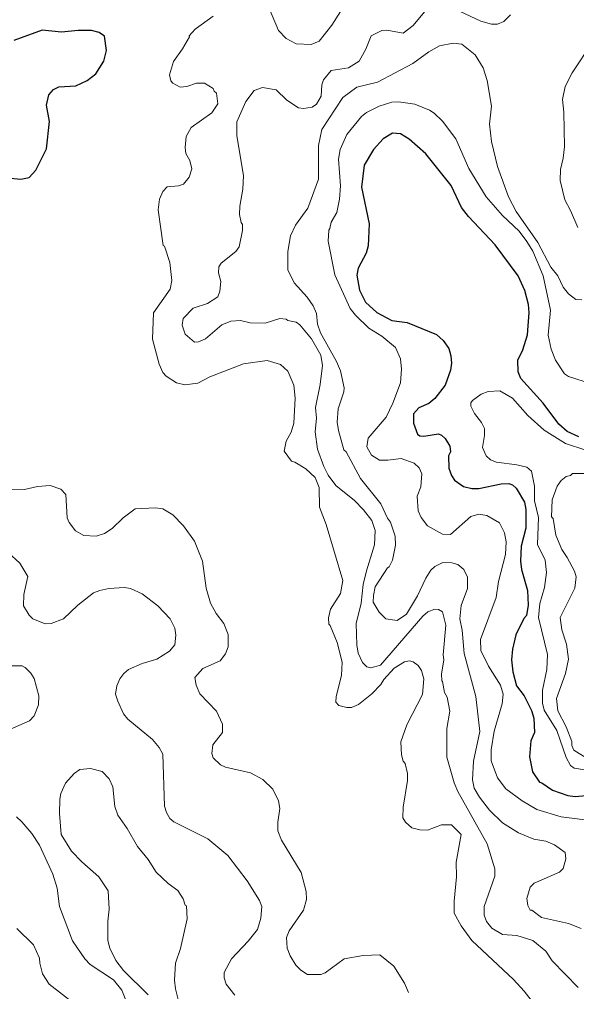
# Model space of a CAD drawing. Extents: x 447.8 to 473.9, y 7733.1 to 7760.8.
# Drawn here: x 456.079 to 457.538, y 7756.505 to 7759.048 of the extents above; entities that cross this region are included whole.
import ezdxf

# ---------------------------------------------------------------- set-up
doc = ezdxf.new("R2010")
doc.units = 0
doc.header["$LTSCALE"] = 0.032
doc.layers.add('1', color=7, linetype='Continuous', lineweight=25)
doc.layers.add('2', color=7, linetype='Continuous', lineweight=13)

msp = doc.modelspace()

# ---------------------------------------------------------------- linework, layer by layer
at = {"layer": '1'}
for points in [[(456.0557, 7758.6329), (456.0824, 7758.6302), (456.104, 7758.6343), (456.1218, 7758.6532), (456.1497, 7758.7094), (456.1575, 7758.7808), (456.1496, 7758.8234), (456.1554, 7758.8507), (456.1677, 7758.8647), (456.1824, 7758.8719), (456.2264, 7758.8739), (456.2559, 7758.8879), (456.2785, 7758.9059), (456.2995, 7758.939), (456.3066, 7758.9669), (456.3018, 7759.0041), (456.2876, 7759.0139), (456.2677, 7759.0192), (456.2326, 7759.0192), (456.1888, 7759.0149), (456.1384, 7759.0196), (456.0642, 7758.993)], [(457.5437, 7757.956), (457.5126, 7757.9703), (457.4909, 7757.9895), (457.4502, 7758.0444), (457.3918, 7758.109), (457.3849, 7758.126), (457.384, 7758.1564), (457.3966, 7758.1841), (457.4089, 7758.2233), (457.4136, 7758.281), (457.4115, 7758.3024), (457.4022, 7758.3387), (457.3847, 7758.3768), (457.3246, 7758.4586), (457.2547, 7758.5325), (457.2359, 7758.556), (457.2094, 7758.6138), (457.1427, 7758.6965), (457.0997, 7758.7349), (457.0764, 7758.7485), (457.0554, 7758.7502), (457.0311, 7758.7357), (457.0057, 7758.7075), (456.9815, 7758.6667), (456.9744, 7758.609), (456.9943, 7758.5135), (456.9919, 7758.4554), (456.9863, 7758.4362), (456.9654, 7758.397), (456.9624, 7758.3787), (456.9689, 7758.3396), (456.985, 7758.3084), (457.0142, 7758.2809), (457.0539, 7758.2604), (457.0941, 7758.2548), (457.1707, 7758.2237), (457.1883, 7758.2084), (457.2027, 7758.1876), (457.2084, 7758.1684), (457.21, 7758.1491), (457.2077, 7758.1303), (457.1939, 7758.0915), (457.1662, 7758.0565), (457.1512, 7758.0433), (457.1243, 7758.032), (457.1109, 7758.0164), (457.1107, 7757.992), (457.1209, 7757.9635), (457.1269, 7757.9588), (457.1374, 7757.9577), (457.1758, 7757.9639), (457.1838, 7757.9606), (457.1931, 7757.9519), (457.2061, 7757.9319), (457.2075, 7757.9168), (457.202, 7757.9063), (457.2027, 7757.8738), (457.2097, 7757.855), (457.2178, 7757.8425), (457.2419, 7757.8261), (457.2634, 7757.8206), (457.2821, 7757.8213), (457.3403, 7757.8333), (457.3599, 7757.8341), (457.3697, 7757.8307), (457.3791, 7757.8221), (457.4015, 7757.7852), (457.4047, 7757.7664), (457.4049, 7757.7174), (457.3927, 7757.6698), (457.3904, 7757.631), (457.3933, 7757.6096), (457.4089, 7757.5541), (457.4112, 7757.5156), (457.4064, 7757.489), (457.3995, 7757.4814), (457.3789, 7757.4381), (457.3696, 7757.4009), (457.3674, 7757.3728), (457.3706, 7757.3413)], [(457.3706, 7757.3413), (457.3806, 7757.3047), (457.4007, 7757.2786), (457.42, 7757.2402), (457.4257, 7757.2206), (457.4272, 7757.1828)], [(457.4272, 7757.1828), (457.4176, 7757.1613), (457.4145, 7757.1196), (457.4224, 7757.0802), (457.4401, 7757.0528), (457.4468, 7757.0514), (457.475, 7757.0317), (457.5151, 7757.0182), (457.5343, 7757.0158), (457.6113, 7757.0229)]]:
    msp.add_lwpolyline(points, dxfattribs=at)
at = {"layer": '2'}
for points in [[(456.9192, 7759.0689), (456.8967, 7759.0328), (456.8638, 7758.9912), (456.8427, 7758.9823), (456.8034, 7758.9837), (456.7771, 7758.9978), (456.757, 7759.0184), (456.7241, 7759.0969)], [(456.5863, 7759.0567), (456.539, 7759.022), (456.5234, 7759.0049), (456.5243, 7759.0025), (456.5058, 7758.9706), (456.482, 7758.9376), (456.4718, 7758.903), (456.4749, 7758.887), (456.4804, 7758.8807), (456.4994, 7758.8707), (456.5171, 7758.8728), (456.5425, 7758.8812), (456.5631, 7758.881), (456.586, 7758.8675), (456.5889, 7758.8602), (456.595, 7758.8547), (456.5984, 7758.8269), (456.5829, 7758.8038), (456.5289, 7758.7649), (456.5152, 7758.7412)], [(456.7814, 7758.2606), (456.7771, 7758.264), (456.7603, 7758.2654), (456.7226, 7758.2533), (456.6829, 7758.254), (456.6577, 7758.2606), (456.6321, 7758.259), (456.6086, 7758.2491), (456.5664, 7758.2122), (456.5478, 7758.2046), (456.537, 7758.2037), (456.513, 7758.2245), (456.5047, 7758.2478), (456.5073, 7758.2656), (456.534, 7758.2925), (456.5711, 7758.3046), (456.5981, 7758.3223), (456.6032, 7758.3367), (456.6063, 7758.3622), (456.6003, 7758.3851), (456.601, 7758.4011), (456.6067, 7758.4106), (456.6455, 7758.4407), (456.6541, 7758.4533), (456.6632, 7758.4957), (456.6633, 7758.5118), (456.6594, 7758.5167), (456.6554, 7758.5375), (456.6562, 7758.5596), (456.6641, 7758.6041), (456.6657, 7758.6397), (456.6481, 7758.743), (456.6482, 7758.7797), (456.6717, 7758.8328), (456.6933, 7758.8621), (456.7154, 7758.8698), (456.7509, 7758.8633), (456.779, 7758.8367), (456.8099, 7758.8163), (456.8222, 7758.8147), (456.8456, 7758.8182), (456.8567, 7758.8261), (456.8693, 7758.8469), (456.8709, 7758.8767), (456.8746, 7758.8896), (456.8948, 7758.914), (456.9405, 7758.9214), (456.9685, 7758.9386), (456.9857, 7758.9703), (456.9997, 7759.0053), (457.0281, 7759.0189), (457.0412, 7759.0197), (457.084, 7759.0118), (457.1096, 7759.0315), (457.1435, 7759.0733)], [(457.2329, 7759.0687), (457.2868, 7759.0435), (457.3152, 7759.0351), (457.3307, 7759.0357), (457.3469, 7759.0422), (457.3646, 7759.0599)], [(457.5492, 7756.6699), (457.5164, 7756.6831), (457.4459, 7756.6987), (457.4207, 7756.7182), (457.416, 7756.7186), (457.4098, 7756.7301), (457.4073, 7756.7485), (457.4161, 7756.7783), (457.4267, 7756.7893), (457.4932, 7756.8173), (457.5027, 7756.8272), (457.5098, 7756.8523), (457.5073, 7756.869), (457.4795, 7756.8894), (457.4574, 7756.8988), (457.4258, 7756.9039), (457.3854, 7756.9207), (457.3436, 7756.947), (457.3094, 7756.9798), (457.2831, 7757.0139), (457.2699, 7757.0372), (457.2654, 7757.0587), (457.2676, 7757.1076), (457.2846, 7757.1857), (457.2742, 7757.2767), (457.2436, 7757.3892), (457.238, 7757.4505), (457.2317, 7757.4799), (457.2358, 7757.515), (457.2517, 7757.5596), (457.2517, 7757.5893), (457.2428, 7757.6089), (457.2267, 7757.6225), (457.2108, 7757.6265), (457.1877, 7757.6272), (457.1667, 7757.6169), (457.1562, 7757.6071), (457.1425, 7757.5865), (457.121, 7757.54), (457.0922, 7757.4921), (457.0675, 7757.476), (457.0381, 7757.4806), (457.0207, 7757.4978), (457.0053, 7757.524), (457.0056, 7757.5412), (457.0106, 7757.5643), (457.0423, 7757.6134), (457.0469, 7757.6166), (457.0553, 7757.6333), (457.0633, 7757.6727), (457.063, 7757.6966), (457.0505, 7757.7331), (457.0425, 7757.7436), (457.025, 7757.7809), (456.9719, 7757.847), (456.934, 7757.9172), (456.9285, 7757.9221), (456.9142, 7757.9728), (456.9111, 7757.9941), (456.9135, 7758.0293), (456.9286, 7758.0739), (456.9294, 7758.0847), (456.9194, 7758.1288), (456.9091, 7758.1531), (456.8668, 7758.228), (456.8595, 7758.2512), (456.8565, 7758.279), (456.8476, 7758.2985), (456.8322, 7758.3218), (456.7983, 7758.3593), (456.7812, 7758.3932), (456.7812, 7758.4409), (456.7886, 7758.4818), (456.8016, 7758.5098), (456.8343, 7758.5538), (456.8621, 7758.6301), (456.8622, 7758.7178), (456.871, 7758.7602), (456.9258, 7758.8436), (456.9624, 7758.8706), (457.0162, 7758.8841), (457.1085, 7758.9325), (457.151, 7758.9632), (457.179, 7758.9789), (457.2148, 7758.9861), (457.2374, 7758.9835), (457.2719, 7758.9553)], [(457.5409, 7758.5037), (457.522, 7758.548), (457.5068, 7758.5757), (457.4946, 7758.6262), (457.4953, 7758.6554), (457.5025, 7758.6847), (457.5058, 7758.7144), (457.5041, 7758.8052), (457.501, 7758.838), (457.5076, 7758.8725), (457.526, 7758.9077), (457.5789, 7758.9879)], [(457.2719, 7758.9553), (457.2928, 7758.9213), (457.3031, 7758.8879), (457.315, 7758.8209), (457.3095, 7758.7741), (457.3152, 7758.7289)], [(457.5875, 7756.9509), (457.4974, 7756.9621), (457.4339, 7756.9819), (457.3948, 7757.0039), (457.3524, 7757.036), (457.3309, 7757.0641), (457.3143, 7757.1084), (457.3138, 7757.1374), (457.3221, 7757.1867), (457.343, 7757.2575), (457.3454, 7757.2834), (457.3387, 7757.3066), (457.3074, 7757.3566), (457.287, 7757.3975), (457.2862, 7757.4258), (457.3272, 7757.5358), (457.3328, 7757.5774), (457.3511, 7757.6481), (457.3535, 7757.6814), (457.3487, 7757.7048), (457.3355, 7757.7316), (457.3022, 7757.7508), (457.2815, 7757.7539), (457.2608, 7757.7478), (457.2072, 7757.7004), (457.1863, 7757.7017), (457.1474, 7757.7237), (457.1305, 7757.7454), (457.1231, 7757.7627), (457.1202, 7757.801), (457.1295, 7757.8257), (457.1322, 7757.8595), (457.1256, 7757.8751), (457.1128, 7757.887), (457.0784, 7757.8997), (457.0437, 7757.895), (457.022, 7757.895), (457.0009, 7757.9081), (456.9888, 7757.9299), (456.9916, 7757.9531), (457.0388, 7758.0076), (457.0568, 7758.0446), (457.0769, 7758.0974), (457.0793, 7758.1335), (457.0769, 7758.1604), (457.0631, 7758.1901), (457.0278, 7758.2191), (456.9941, 7758.2404), (456.9586, 7758.274), (456.945, 7758.2914), (456.9043, 7758.3796), (456.887, 7758.4679), (456.8887, 7758.497), (456.8918, 7758.5008), (456.895, 7758.5176), (456.9098, 7758.543), (456.9167, 7758.5776), (456.9199, 7758.6128), (456.9142, 7758.682), (456.9189, 7758.7079), (456.9365, 7758.7468), (456.9742, 7758.7943), (456.9872, 7758.8048), (457.0207, 7758.8212), (457.0537, 7758.8313), (457.0713, 7758.8321), (457.1143, 7758.8258), (457.1525, 7758.8107), (457.1646, 7758.803), (457.1869, 7758.7814), (457.2216, 7758.7353), (457.2556, 7758.6576), (457.3005, 7758.5841), (457.3437, 7758.5349), (457.3873, 7758.4936), (457.4078, 7758.4669), (457.4229, 7758.4416), (457.4503, 7758.3771), (457.4689, 7758.2874), (457.4634, 7758.2222), (457.471, 7758.1856), (457.4827, 7758.1569), (457.5061, 7758.1207), (457.5161, 7758.1139), (457.577, 7758.0944)], [(456.5152, 7758.7412), (456.5127, 7758.713), (456.5149, 7758.6975), (456.5249, 7758.6792), (456.5302, 7758.6574), (456.5232, 7758.6356)], [(457.3152, 7758.7289), (457.3308, 7758.6629), (457.359, 7758.5839), (457.379, 7758.5454), (457.4364, 7758.4644), (457.4704, 7758.4003), (457.4881, 7758.3768), (457.5022, 7758.3473), (457.5167, 7758.3298), (457.5353, 7758.3153), (457.5511, 7758.3144)], [(456.5232, 7758.6356), (456.5083, 7758.6166), (456.4956, 7758.6126), (456.4659, 7758.6098), (456.4546, 7758.5982), (456.4459, 7758.5778), (456.4422, 7758.5496), (456.4548, 7758.4567), (456.4583, 7758.4548), (456.4725, 7758.4121), (456.478, 7758.3647), (456.4738, 7758.3427), (456.4302, 7758.2806), (456.4269, 7758.2114), (456.4451, 7758.1466), (456.4546, 7758.1242), (456.4632, 7758.1145), (456.4901, 7758.0976), (456.5115, 7758.0923), (456.5462, 7758.0965), (456.5774, 7758.1131), (456.6658, 7758.1467), (456.7274, 7758.1557), (456.7625, 7758.1455), (456.7812, 7758.1282), (456.7973, 7758.0911), (456.8005, 7758.0575), (456.7974, 7757.9922), (456.7901, 7757.9683), (456.7769, 7757.9449), (456.7724, 7757.9186), (456.7913, 7757.8921), (456.7999, 7757.8896), (456.8283, 7757.8725), (456.8534, 7757.8497), (456.8637, 7757.8237), (456.8646, 7757.7721), (456.8822, 7757.7272), (456.9254, 7757.5803), (456.9198, 7757.5465), (456.8937, 7757.5054), (456.8878, 7757.4826), (456.8886, 7757.4658), (456.8924, 7757.4629), (456.9109, 7757.418), (456.9238, 7757.3668), (456.9221, 7757.3324), (456.9079, 7757.2774), (456.9076, 7757.2621), (456.9148, 7757.2537), (456.9363, 7757.2483), (456.9479, 7757.2486), (456.9665, 7757.2559), (457.0014, 7757.284), (457.0254, 7757.3081), (457.0327, 7757.3218), (457.06, 7757.3508), (457.0867, 7757.3674), (457.1002, 7757.3701), (457.1101, 7757.3674), (457.1225, 7757.358), (457.1314, 7757.3452), (457.1378, 7757.3235), (457.1346, 7757.2819), (457.0934, 7757.2027), (457.0777, 7757.1581), (457.0794, 7757.1244), (457.0833, 7757.1077), (457.089, 7757.102), (457.0946, 7757.0761), (457.0945, 7757.0574), (457.0832, 7756.9874), (457.0825, 7756.96), (457.0898, 7756.9485), (457.1066, 7756.9335), (457.1276, 7756.928), (457.1472, 7756.9274), (457.184, 7756.941), (457.2102, 7756.941), (457.2353, 7756.9158), (457.222, 7756.8442), (457.2228, 7756.805), (457.2173, 7756.742), (457.2173, 7756.7107), (457.2358, 7756.6771), (457.2637, 7756.639), (457.3725, 7756.5367), (457.4, 7756.5065), (457.4679, 7756.4204)], [(456.8725, 7758.1431), (456.8678, 7758.1697), (456.8432, 7758.2123), (456.8131, 7758.2491), (456.8036, 7758.2558), (456.7814, 7758.2606)], [(457.5416, 7756.5159), (457.4737, 7756.5856), (457.4572, 7756.6114), (457.4234, 7756.6393), (457.3815, 7756.6518), (457.3435, 7756.6544), (457.316, 7756.671), (457.3014, 7756.6888), (457.2958, 7756.705), (457.2959, 7756.7278), (457.3238, 7756.8073), (457.3238, 7756.8265), (457.3035, 7756.8914), (457.2267, 7757.0288), (457.217, 7757.0517), (457.198, 7757.118), (457.1981, 7757.193), (457.206, 7757.2385), (457.1989, 7757.2755), (457.1917, 7757.2875), (457.1867, 7757.3167), (457.1844, 7757.3183), (457.1836, 7757.3351), (457.1899, 7757.3732), (457.1884, 7757.3864), (457.1955, 7757.4634), (457.1869, 7757.4986), (457.1763, 7757.5047), (457.1669, 7757.5054), (457.1482, 7757.4983), (457.1352, 7757.4875), (457.0242, 7757.3594), (456.9991, 7757.3521), (456.9881, 7757.3548), (456.977, 7757.3661), (456.9657, 7757.3901), (456.9625, 7757.4123), (456.9608, 7757.4682), (456.9739, 7757.521), (456.9791, 7757.5701), (456.9872, 7757.606), (457.0081, 7757.6734), (457.0104, 7757.7115), (457.0016, 7757.7371), (456.9797, 7757.7655), (456.9562, 7757.7898), (456.9072, 7757.8293), (456.8871, 7757.8556), (456.8756, 7757.8785), (456.8595, 7757.9238), (456.8534, 7757.9689), (456.8565, 7758.0049), (456.8543, 7758.0331), (456.8661, 7758.0927), (456.8725, 7758.1431)], [(457.5693, 7757.0839), (457.5316, 7757.0897), (457.5219, 7757.0969), (457.5101, 7757.1176), (457.4858, 7757.1884), (457.453, 7757.2414), (457.4481, 7757.2595), (457.4487, 7757.2939), (457.4593, 7757.3479), (457.4615, 7757.3868), (457.4377, 7757.484), (457.4416, 7757.5206), (457.4534, 7757.5621), (457.4591, 7757.6014), (457.4551, 7757.6332), (457.4353, 7757.6746), (457.4382, 7757.7453), (457.4276, 7757.7888), (457.4271, 7757.8272), (457.4192, 7757.8667), (457.4073, 7757.8769), (457.3815, 7757.8831), (457.3279, 7757.8899), (457.3119, 7757.8959), (457.301, 7757.9066), (457.2911, 7757.9279), (457.2964, 7757.9597), (457.2961, 7757.9779), (457.2886, 7757.994), (457.2706, 7758.017), (457.2606, 7758.036), (457.2606, 7758.045), (457.2649, 7758.0515), (457.2878, 7758.0681), (457.3058, 7758.0746), (457.3365, 7758.0768), (457.3694, 7758.057), (457.4102, 7758.0116), (457.4527, 7757.9736), (457.509, 7757.9383), (457.5619, 7757.9215)], [(457.5629, 7757.117), (457.53, 7757.1369), (457.5251, 7757.1493), (457.525, 7757.1596), (457.5102, 7757.1976), (457.4885, 7757.2393), (457.485, 7757.2719), (457.5088, 7757.3373), (457.5162, 7757.3749), (457.5113, 7757.414), (457.4994, 7757.4515), (457.4946, 7757.4836), (457.5329, 7757.5606), (457.5362, 7757.5896), (457.532, 7757.6047), (457.513, 7757.6409), (457.4987, 7757.6613), (457.4833, 7757.699), (457.4763, 7757.7427), (457.4722, 7757.7473), (457.4741, 7757.7912), (457.4866, 7757.8269), (457.4976, 7757.8419), (457.51, 7757.8525), (457.5217, 7757.8551), (457.5265, 7757.8599), (457.5686, 7757.8606)], [(456.6049, 7757.0983), (456.586, 7757.117), (456.5825, 7757.1278), (456.5848, 7757.1504), (456.6102, 7757.1831), (456.6103, 7757.205), (456.5948, 7757.2391), (456.5513, 7757.2842), (456.5419, 7757.3064), (456.5383, 7757.3264), (456.5594, 7757.3502), (456.6048, 7757.3702), (456.6187, 7757.3883), (456.6256, 7757.407), (456.6256, 7757.4395), (456.6142, 7757.468), (456.5938, 7757.4945), (456.5787, 7757.5213), (456.568, 7757.5605), (456.5583, 7757.6313), (456.5369, 7757.6836), (456.5086, 7757.7235), (456.4802, 7757.752), (456.4544, 7757.7675), (456.4352, 7757.7708), (456.382, 7757.7675), (456.3505, 7757.7447), (456.3216, 7757.7161), (456.302, 7757.7032), (456.2798, 7757.6961), (456.2473, 7757.6979), (456.2258, 7757.71), (456.209, 7757.7319), (456.2039, 7757.7447), (456.2006, 7757.8055), (456.1872, 7757.8189), (456.1591, 7757.8292), (456.1261, 7757.8262), (456.0925, 7757.8182), (456.0537, 7757.8174)], [(456.049, 7757.6534), (456.0801, 7757.6254), (456.1006, 7757.5909)], [(456.1006, 7757.5909), (456.0903, 7757.5438), (456.0895, 7757.5144), (456.1039, 7757.4896), (456.1137, 7757.4802), (456.1463, 7757.4671)], [(456.1463, 7757.4671), (456.162, 7757.4678), (456.1938, 7757.4806), (456.2314, 7757.5161), (456.2727, 7757.5479), (456.289, 7757.5544), (456.3127, 7757.5592), (456.3537, 7757.5624), (456.3697, 7757.5598), (456.3999, 7757.5457), (456.441, 7757.5139), (456.4733, 7757.4806), (456.4854, 7757.456), (456.4885, 7757.4376), (456.486, 7757.4119), (456.472, 7757.3959), (456.4384, 7757.375), (456.3998, 7757.3633), (456.3646, 7757.3473), (456.3523, 7757.3371), (456.3419, 7757.3233), (456.3336, 7757.3049), (456.3307, 7757.283), (456.3361, 7757.2645), (456.3512, 7757.2319), (456.363, 7757.2175), (456.427, 7757.1646), (456.4445, 7757.144), (456.4541, 7757.1263), (456.459, 7756.9901), (456.464, 7756.9734), (456.4725, 7756.9583), (456.483, 7756.9492), (456.5725, 7756.9048), (456.6241, 7756.8609), (456.6753, 7756.7953), (456.7074, 7756.7432), (456.7133, 7756.7282), (456.7105, 7756.6977), (456.7026, 7756.6679), (456.6777, 7756.6374), (456.6338, 7756.5912), (456.6145, 7756.5552), (456.6149, 7756.5412), (456.6202, 7756.5249), (456.6428, 7756.4963)], [(456.0491, 7757.1891), (456.1048, 7757.2134), (456.1174, 7757.2266), (456.1287, 7757.2552), (456.1294, 7757.2789), (456.1172, 7757.3243), (456.1084, 7757.3382), (456.094, 7757.353), (456.0857, 7757.3573), (456.0402, 7757.3573)], [(456.7571, 7757.0044), (456.7426, 7757.0347), (456.7157, 7757.0596), (456.6838, 7757.0778), (456.6183, 7757.0926), (456.6049, 7757.0983)], [(456.4156, 7756.4968), (456.3515, 7756.5609), (456.3312, 7756.5868), (456.3152, 7756.6188), (456.3099, 7756.6387), (456.3099, 7756.6899), (456.3138, 7756.7208), (456.3114, 7756.7685), (456.2866, 7756.8057), (456.2424, 7756.8444), (456.2152, 7756.8724), (456.1881, 7756.9158), (456.184, 7756.9713), (456.1843, 7757.0082), (456.1876, 7757.0237), (456.1991, 7757.0507), (456.2222, 7757.0756), (456.2373, 7757.0862), (456.2649, 7757.0886), (456.2951, 7757.0807), (456.314, 7757.062), (456.3235, 7757.0412), (456.3288, 7756.9897), (456.3361, 7756.9663), (456.3613, 7756.9321), (456.3883, 7756.885), (456.4162, 7756.8509), (456.4372, 7756.818), (456.4687, 7756.7881), (456.494, 7756.7697), (456.5078, 7756.748), (456.5129, 7756.7311), (456.5165, 7756.7294), (456.5181, 7756.696), (456.5007, 7756.6184), (456.4878, 7756.5799), (456.4846, 7756.5353), (456.4873, 7756.5121), (456.4956, 7756.481)], [(457.0973, 7756.5032), (457.0872, 7756.527), (457.0595, 7756.5714), (457.0221, 7756.6013), (456.9787, 7756.5998), (456.9294, 7756.5911), (456.8792, 7756.5542), (456.8682, 7756.5501), (456.8327, 7756.55), (456.8154, 7756.5617), (456.8028, 7756.5743), (456.7875, 7756.5992), (456.7801, 7756.6192), (456.778, 7756.6467), (456.7848, 7756.6644), (456.8222, 7756.7182), (456.8307, 7756.7461), (456.8292, 7756.7675), (456.8164, 7756.8169), (456.7649, 7756.901), (456.7557, 7756.9256), (456.7556, 7756.9488), (456.7604, 7756.9844), (456.7571, 7757.0044)], [(456.3689, 7756.4541), (456.3466, 7756.5094), (456.3255, 7756.536), (456.2642, 7756.5763), (456.2502, 7756.5912), (456.2175, 7756.6381), (456.1838, 7756.7278), (456.1774, 7756.7759), (456.1659, 7756.8127), (456.1316, 7756.8882), (456.111, 7756.9187), (456.0855, 7756.9497), (456.071, 7756.9621)], [(456.0722, 7756.6706), (456.1158, 7756.6277), (456.1317, 7756.5927), (456.1319, 7756.5794), (456.1396, 7756.5516), (456.1568, 7756.5244), (456.2532, 7756.4495)]]:
    msp.add_lwpolyline(points, dxfattribs=at)

doc.saveas('drawing.dxf')
